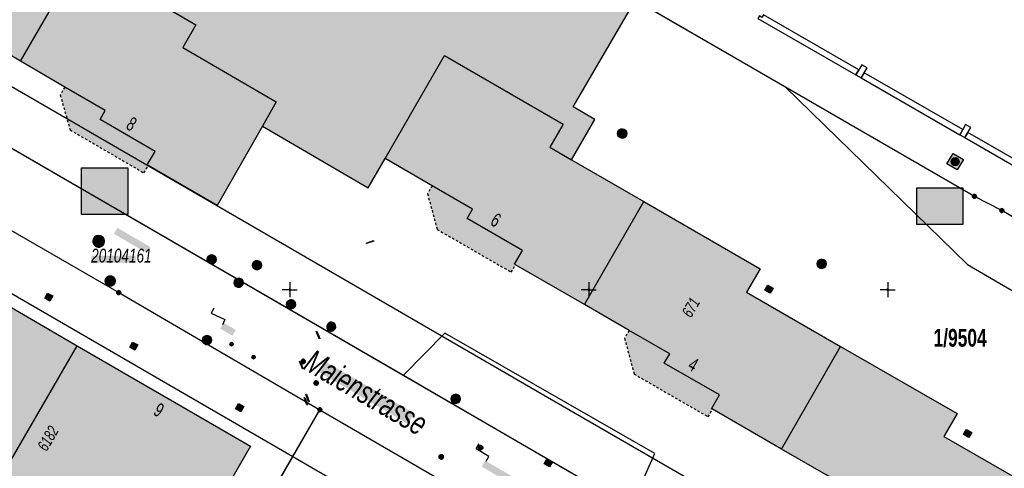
# Model space of a CAD drawing. Header units: metres. Extents: x 2695560 to 2696939, y 1260491 to 1262050.
# Tile 622 of 656: x 2696228 to 2696311, y 1260935 to 1260972. Entities that reach past the tile are written whole.
import ezdxf

# ---------------------------------------------------------------- set-up
doc = ezdxf.new("R2010")
doc.units = ezdxf.units.M
doc.linetypes.add('AUSGEZOGEN', pattern=[0])
doc.linetypes.add('VERDECKT2_S2', pattern=[0.36, 0.2, -0.16])
for name, color, linetype in [('XR$1$AV_Flächen (EO)', 7, 'AUSGEZOGEN'), ('XR$1$AV_Gebäudeflächen (BB)', 7, 'AUSGEZOGEN'), ('XR$1$AV_Gebäudeflächen (EO)', 7, 'AUSGEZOGEN'), ('XR$1$AV_Gebäudeflächen ut.', 7, 'AUSGEZOGEN'), ('XR$1$AV_Grenzpunkte', 7, 'AUSGEZOGEN'), ('XR$1$AV_Grundstück-Nr.', 7, 'AUSGEZOGEN'), ('XR$1$AV_Haus-Nr.', 7, 'AUSGEZOGEN'), ('XR$1$AV_Koordinatennetzpunkte', 7, 'AUSGEZOGEN'), ('XR$1$AV_Lagefixpunkt-Nr.', 7, 'AUSGEZOGEN'), ('XR$1$AV_Lagefixpunkte', 7, 'AUSGEZOGEN'), ('XR$1$AV_Linien (BB)', 7, 'AUSGEZOGEN'), ('XR$1$AV_Linien (EO)', 7, 'AUSGEZOGEN'), ('XR$1$AV_Strassennamen', 7, 'AUSGEZOGEN'), ('XR$1$AV_Versicherung-Nr.', 7, 'AUSGEZOGEN'), ('XR$1$AW_LK_Einlaufschacht alt', 24, 'AUSGEZOGEN'), ('XR$1$AW_LK_Schachtdeckel', 24, 'AUSGEZOGEN'), ('XR$1$AW_LK_Zwischenpunkt', 24, 'AUSGEZOGEN'), ('XR$1$EW_LK_Knoten', 1, 'AUSGEZOGEN'), ('XR$1$GA_LK_Absperrarmatur', 32, 'AUSGEZOGEN'), ('XR$1$Liegenschaftsgrenzen', 7, 'AUSGEZOGEN'), ('XR$1$PFAV', 255, 'AUSGEZOGEN'), ('XR$1$PFAW', 255, 'AUSGEZOGEN'), ('XR$1$PFEW', 255, 'AUSGEZOGEN'), ('XR$1$PFGA', 255, 'AUSGEZOGEN'), ('XR$1$PFWA', 255, 'AUSGEZOGEN'), ('XR$1$RAEW', 8, 'AUSGEZOGEN'), ('XR$1$RP_Abstandslinie', 7, 'AUSGEZOGEN'), ('XR$1$WA_LK_Absperrarmatur', 171, 'AUSGEZOGEN'), ('XR$1$WA_LK_Hydrant', 171, 'AUSGEZOGEN'), ('XR$1$WA_LK_Rohrleitungsteil', 171, 'AUSGEZOGEN')]:
    doc.layers.add(name, color=color, linetype=linetype)
doc.styles.add('ARIAL', font='arial.ttf')

# ---------------------------------------------------------------- blocks, each defined once
blk = doc.blocks.new('COMPLEXOBJECT_1019')
at = {"layer": 'XR$1$AV_Linien (EO)', "color": 7, "linetype": 'AUSGEZOGEN', "transparency": 33554687}
blk.add_line((6319.39, 10902.455), (6315.702, 10893.6), dxfattribs=at)
for centre, radius, start, end in [((6781.201, 10710.155), 500.248, 152.63175, 157.39294), ((5853.854, 11085.929), 500.294, 332.63069, 337.39149)]:
    blk.add_arc(centre, radius, start, end, dxfattribs=at)
blk = doc.blocks.new('COMPLEXOBJECT_1379')
at = {"layer": 'XR$1$Liegenschaftsgrenzen', "color": 7, "linetype": 'AUSGEZOGEN', "transparency": 33554687}
blk.add_lwpolyline([(6186.22, 10985.23), (6207.06, 10973.21), (6290.96, 10924.64), (6306.403, 10915.675)], dxfattribs=at)
blk = doc.blocks.new('BWAV1')
at = {"layer": 'XR$1$PFAV', "transparency": 33554687}
blk.add_hatch(color=7, dxfattribs=at).paths.add_polyline_path([(0.67, 0), (0.66, 0.13), (0.62, 0.26), (0.55, 0.38), (0.46, 0.49), (0.35, 0.57), (0.23, 0.63), (0.1, 0.66), (-0.03, 0.67), (-0.17, 0.65), (-0.3, 0.6), (-0.41, 0.53), (-0.51, 0.44), (-0.59, 0.33), (-0.64, 0.2), (-0.67, 0.07), (-0.67, -0.07), (-0.64, -0.2), (-0.59, -0.33), (-0.51, -0.44), (-0.41, -0.53), (-0.3, -0.6), (-0.17, -0.65), (-0.03, -0.67), (0.1, -0.66), (0.23, -0.63), (0.35, -0.57), (0.46, -0.49), (0.55, -0.38), (0.62, -0.26), (0.66, -0.13)])
at = {"color": 7, "transparency": 33554687}
for radius, start, end in [(0.5, 91.1948, 268.8052), (0.326, 91.1948, 268.8052), (0.5, 268.8052, 91.1948), (0.326, 268.8052, 91.1948)]:
    blk.add_arc((0, 0), radius, start, end, dxfattribs=at)
at = {"layer": 'XR$1$PFAV', "transparency": 33554687}
blk.add_circle((0, 0), 0.5, dxfattribs=at)
blk = doc.blocks.new('BAV15')
at = {"layer": 'XR$1$PFAV', "transparency": 33554687}
blk.add_hatch(color=7, dxfattribs=at).paths.add_polyline_path([(0.5, 0), (0.49, 0.1), (0.46, 0.2), (0.41, 0.29), (0.34, 0.36), (0.26, 0.42), (0.17, 0.47), (0.08, 0.49), (-0.03, 0.5), (-0.13, 0.48), (-0.22, 0.45), (-0.31, 0.4), (-0.38, 0.33), (-0.44, 0.24), (-0.48, 0.15), (-0.5, 0.05), (-0.5, -0.05), (-0.48, -0.15), (-0.44, -0.24), (-0.38, -0.33), (-0.31, -0.4), (-0.22, -0.45), (-0.13, -0.48), (-0.03, -0.5), (0.08, -0.49), (0.17, -0.47), (0.26, -0.42), (0.34, -0.36), (0.41, -0.29), (0.46, -0.2), (0.49, -0.1)])
at = {"color": 7, "transparency": 33554687}
for start, end in [(90, 270), (270, 90)]:
    blk.add_arc((0, 0), 0.5, start, end, dxfattribs=at)
at = {"layer": 'XR$1$PFAV', "transparency": 33554687}
blk.add_circle((0, 0), 0.5, dxfattribs=at)
blk = doc.blocks.new('BAV2041')
at = {"color": 7, "transparency": 33554687}
for p, q in [((-0.05, 0), (-0.5, 0)), ((0, 0.5), (0, 0.05)), ((0.05, 0), (0.5, 0)), ((0, -0.05), (0, -0.5))]:
    blk.add_line(p, q, dxfattribs=at)
blk.add_circle((0, 0), 0.05, dxfattribs=at)
for start, end in [(90, 270), (270, 90)]:
    blk.add_arc((0, 0), 0.05, start, end, dxfattribs=at)
blk = doc.blocks.new('BAW2089')
at = {"layer": 'XR$1$PFAW', "transparency": 33554687}
blk.add_hatch(color=7, dxfattribs=at).paths.add_polyline_path([(-0.5, 0.5), (-0.5, -0.5), (0.5, -0.5), (0.5, 0.5)])
at = {"transparency": 33554687}
blk.add_lwpolyline([(-0.5, 0.5), (0.5, 0.5), (0.5, -0.5), (-0.5, -0.5), (-0.5, 0.5)], close=True, dxfattribs=at)
at = {"layer": 'XR$1$PFAW', "transparency": 33554687}
blk.add_lwpolyline([(-0.5, 0.5), (0.5, 0.5), (0.5, -0.5), (-0.5, -0.5), (-0.5, 0.5)], close=True, dxfattribs=at)
blk = doc.blocks.new('BAW2093')
at = {"transparency": 33554687}
blk.add_lwpolyline([(-0.375, -0.5), (0, -0.5), (0, 0.5), (0.375, 0.5)], dxfattribs=at)
blk = doc.blocks.new('BAW2087')
at = {"lineweight": 25, "true_color": 0x000000, "transparency": 33554687}
h = blk.add_hatch(color=18, dxfattribs=at)
h.paths.add_polyline_path([(-0.5, 0.5), (-0.5, -0.5), (0.5, -0.5), (0.5, 0.5)])
h.paths.add_polyline_path([(0.337, -0.069), (0.316, -0.136), (0.282, -0.196), (0.237, -0.249), (0.182, -0.292), (0.119, -0.322), (0.052, -0.34), (-0.017, -0.343), (-0.086, -0.333), (-0.151, -0.309), (-0.21, -0.272), (-0.261, -0.224), (-0.301, -0.167), (-0.328, -0.103), (-0.342, -0.035), (-0.342, 0.035), (-0.328, 0.103), (-0.301, 0.167), (-0.261, 0.224), (-0.21, 0.272), (-0.151, 0.309), (-0.086, 0.333), (-0.017, 0.343), (0.052, 0.34), (0.119, 0.322), (0.182, 0.292), (0.237, 0.249), (0.282, 0.196), (0.316, 0.136), (0.337, 0.069), (0.344, 0)], flags=16)
at = {"layer": 'XR$1$PFAW', "lineweight": 25, "transparency": 33554687}
blk.add_hatch(color=7, dxfattribs=at).paths.add_polyline_path([(0.344, 0), (0.337, 0.069), (0.316, 0.136), (0.282, 0.196), (0.237, 0.249), (0.182, 0.292), (0.119, 0.322), (0.052, 0.34), (-0.017, 0.343), (-0.086, 0.333), (-0.151, 0.309), (-0.21, 0.272), (-0.261, 0.224), (-0.301, 0.167), (-0.328, 0.103), (-0.342, 0.035), (-0.342, -0.035), (-0.328, -0.103), (-0.301, -0.167), (-0.261, -0.224), (-0.21, -0.272), (-0.151, -0.309), (-0.086, -0.333), (-0.017, -0.343), (0.052, -0.34), (0.119, -0.322), (0.182, -0.292), (0.237, -0.249), (0.282, -0.196), (0.316, -0.136), (0.337, -0.069)])
at = {"lineweight": 25, "transparency": 33554687}
for p, q in [((-0.5, 0.5, 0.993), (0.5, 0.5, 0.993)), ((-0.5, -0.5, 0.993), (-0.5, 0.5, 0.993)), ((0.5, 0.5, 0.993), (0.5, -0.5, 0.993)), ((0.5, -0.5, 0.993), (-0.5, -0.5, 0.993))]:
    blk.add_line(p, q, dxfattribs=at)
blk.add_circle((0, 0), 0.344, dxfattribs=at)
at = {"layer": 'XR$1$PFAW', "lineweight": 25, "transparency": 33554687}
blk.add_line((-0.5, 0.5), (0.5, 0.5), dxfattribs=at)
at = {"layer": 'XR$1$PFAW', "color": 31, "lineweight": 25, "transparency": 33554687}
for p, q in [((-0.5, -0.5), (-0.5, 0.5)), ((0.5, 0.5), (0.5, -0.5)), ((0.5, -0.5), (-0.5, -0.5))]:
    blk.add_line(p, q, dxfattribs=at)
at = {"layer": 'XR$1$PFAW', "lineweight": 25, "transparency": 33554687}
blk.add_circle((0, 0), 0.344, dxfattribs=at)
blk = doc.blocks.new('BAW2088')
at = {"layer": 'XR$1$PFAW', "transparency": 33554687}
blk.add_hatch(color=253, dxfattribs=at).paths.add_polyline_path([(0.51, 0), (0.5, 0.1), (0.47, 0.2), (0.42, 0.29), (0.35, 0.36), (0.27, 0.42), (0.18, 0.47), (0.09, 0.49), (-0.01, 0.5), (-0.11, 0.48), (-0.21, 0.45), (-0.3, 0.4), (-0.37, 0.33), (-0.43, 0.24), (-0.47, 0.15), (-0.49, 0.05), (-0.49, -0.05), (-0.47, -0.15), (-0.43, -0.24), (-0.37, -0.33), (-0.3, -0.4), (-0.21, -0.45), (-0.11, -0.48), (-0.01, -0.5), (0.09, -0.49), (0.18, -0.47), (0.27, -0.42), (0.35, -0.36), (0.42, -0.29), (0.47, -0.2), (0.5, -0.1)])
at = {"transparency": 33554687}
for start, end in [(91.1948, 268.8052), (268.8052, 91.1948)]:
    blk.add_arc((0.01, 0), 0.5, start, end, dxfattribs=at)
at = {"layer": 'XR$1$PFAW', "transparency": 33554687}
blk.add_circle((0.01, 0), 0.5, dxfattribs=at)
blk = doc.blocks.new('BAW2090')
at = {"layer": 'XR$1$PFAW', "lineweight": 25, "transparency": 33554687}
blk.add_hatch(color=7, dxfattribs=at).paths.add_polyline_path([(0.5, 0), (0.49, 0.1), (0.46, 0.2), (0.41, 0.29), (0.34, 0.36), (0.26, 0.42), (0.17, 0.47), (0.08, 0.49), (-0.03, 0.5), (-0.13, 0.48), (-0.22, 0.45), (-0.31, 0.4), (-0.38, 0.33), (-0.44, 0.24), (-0.48, 0.15), (-0.5, 0.05), (-0.5, -0.05), (-0.48, -0.15), (-0.44, -0.24), (-0.38, -0.33), (-0.31, -0.4), (-0.22, -0.45), (-0.13, -0.48), (-0.03, -0.5), (0.08, -0.49), (0.17, -0.47), (0.26, -0.42), (0.34, -0.36), (0.41, -0.29), (0.46, -0.2), (0.49, -0.1)])
at = {"lineweight": 25, "transparency": 33554687}
for p, q in [((-0.18, 0.47), (-0.18, -0.47)), ((0.18, 0.47), (0.18, -0.47))]:
    blk.add_line(p, q, dxfattribs=at)
for start, end in [(90, 180), (180, 270), (0, 90), (270, 0)]:
    blk.add_arc((0, 0), 0.5, start, end, dxfattribs=at)
blk = doc.blocks.new('BAW2085')
at = {"layer": 'XR$1$PFAW', "transparency": 33554687}
h = blk.add_hatch(color=7, dxfattribs=at)
h.paths.add_polyline_path([(0.15, 0.501), (0.099, 0.498), (0.049, 0.491), (0, 0.478), (-0.047, 0.46), (-0.093, 0.438), (-0.136, 0.411), (-0.176, 0.38), (-0.212, 0.345), (-0.245, 0.307), (-0.274, 0.265), (-0.299, 0.221), (-0.319, 0.174), (-0.334, 0.126), (-0.344, 0.076), (-0.349, 0.026), (-0.349, -0.025), (-0.344, -0.075), (-0.334, -0.125), (-0.319, -0.173), (-0.299, -0.219), (-0.274, -0.264), (-0.245, -0.305), (-0.212, -0.344), (-0.176, -0.379), (-0.136, -0.41), (-0.093, -0.436), (-0.047, -0.459), (0, -0.476), (0.049, -0.489), (0.099, -0.497), (0.15, -0.499), (0.201, -0.497), (0.251, -0.489), (0.3, -0.476), (0.347, -0.459), (0.393, -0.436), (0.436, -0.41), (0.476, -0.379), (0.512, -0.344), (0.545, -0.305), (0.574, -0.264), (0.599, -0.219), (0.619, -0.173), (0.634, -0.125), (0.644, -0.075), (0.649, -0.025), (0.649, 0.026), (0.644, 0.076), (0.634, 0.126), (0.619, 0.174), (0.599, 0.221), (0.574, 0.265), (0.545, 0.307), (0.512, 0.345), (0.476, 0.38), (0.436, 0.411), (0.393, 0.438), (0.347, 0.46), (0.3, 0.478), (0.251, 0.491), (0.201, 0.498)])
h.paths.add_polyline_path([(0.03, -0.298), (0, -0.3), (-0.03, -0.298), (-0.06, -0.294), (-0.09, -0.286), (-0.118, -0.276), (-0.146, -0.262), (-0.171, -0.246), (-0.195, -0.228), (-0.217, -0.207), (-0.237, -0.184), (-0.255, -0.159), (-0.269, -0.132), (-0.281, -0.104), (-0.29, -0.075), (-0.297, -0.045), (-0.3, -0.015), (-0.3, 0.015), (-0.297, 0.045), (-0.29, 0.075), (-0.281, 0.104), (-0.269, 0.132), (-0.255, 0.159), (-0.237, 0.184), (-0.217, 0.207), (-0.195, 0.228), (-0.171, 0.246), (-0.146, 0.262), (-0.118, 0.276), (-0.09, 0.286), (-0.06, 0.294), (-0.03, 0.298), (0, 0.3), (0.03, 0.298), (0.06, 0.294), (0.09, 0.286), (0.118, 0.276), (0.146, 0.262), (0.171, 0.246), (0.195, 0.228), (0.217, 0.207), (0.237, 0.184), (0.255, 0.159), (0.269, 0.132), (0.281, 0.104), (0.29, 0.075), (0.297, 0.045), (0.3, 0.015), (0.3, -0.015), (0.297, -0.045), (0.29, -0.075), (0.281, -0.104), (0.269, -0.132), (0.255, -0.159), (0.237, -0.184), (0.217, -0.207), (0.195, -0.228), (0.171, -0.246), (0.146, -0.262), (0.118, -0.276), (0.09, -0.286), (0.06, -0.294)], flags=16)
blk.add_hatch(color=7, dxfattribs=at).paths.add_polyline_path([(0, 0.3), (-0.03, 0.298), (-0.06, 0.294), (-0.09, 0.286), (-0.118, 0.276), (-0.146, 0.262), (-0.171, 0.246), (-0.195, 0.228), (-0.217, 0.207), (-0.237, 0.184), (-0.255, 0.159), (-0.269, 0.132), (-0.281, 0.104), (-0.29, 0.075), (-0.297, 0.045), (-0.3, 0.015), (-0.3, -0.015), (-0.297, -0.045), (-0.29, -0.075), (-0.281, -0.104), (-0.269, -0.132), (-0.255, -0.159), (-0.237, -0.184), (-0.217, -0.207), (-0.195, -0.228), (-0.171, -0.246), (-0.146, -0.262), (-0.118, -0.276), (-0.09, -0.286), (-0.06, -0.294), (-0.03, -0.298), (0, -0.3), (0.03, -0.298), (0.06, -0.294), (0.09, -0.286), (0.118, -0.276), (0.146, -0.262), (0.171, -0.246), (0.195, -0.228), (0.217, -0.207), (0.237, -0.184), (0.255, -0.159), (0.269, -0.132), (0.281, -0.104), (0.29, -0.075), (0.297, -0.045), (0.3, -0.015), (0.3, 0.015), (0.297, 0.045), (0.29, 0.075), (0.281, 0.104), (0.269, 0.132), (0.255, 0.159), (0.237, 0.184), (0.217, 0.207), (0.195, 0.228), (0.171, 0.246), (0.146, 0.262), (0.118, 0.276), (0.09, 0.286), (0.06, 0.294), (0.03, 0.298)])
at = {"transparency": 33554687}
for centre, radius, start, end in [((0.15, 0.001), 0.5, 90, 270), ((0, 0), 0.3, 90, 270), ((0, 0), 0.3, 270, 90), ((0.15, 0.001), 0.5, 270, 90)]:
    blk.add_arc(centre, radius, start, end, dxfattribs=at)
blk = doc.blocks.new('BWA2013')
at = {"true_color": 0x000000, "transparency": 33554687}
blk.add_hatch(color=18, dxfattribs=at).paths.add_polyline_path([(-0.29, -0.41), (0.35, 0.36), (0.29, 0.41), (-0.35, -0.36)])
at = {"transparency": 33554687}
blk.add_lwpolyline([(-0.29, -0.41), (-0.35, -0.36), (0.29, 0.41), (0.35, 0.36), (-0.29, -0.41)], close=True, dxfattribs=at)
blk = doc.blocks.new('BWA2009')
at = {"true_color": 0x000000, "transparency": 33554687}
blk.add_hatch(color=18, dxfattribs=at).paths.add_polyline_path([(0.33, 0), (0.33, 0.07), (0.31, 0.13), (0.27, 0.19), (0.23, 0.24), (0.18, 0.28), (0.12, 0.31), (0.05, 0.33), (-0.02, 0.33), (-0.08, 0.32), (-0.15, 0.3), (-0.2, 0.26), (-0.25, 0.22), (-0.29, 0.16), (-0.32, 0.1), (-0.33, 0.03), (-0.33, -0.03), (-0.32, -0.1), (-0.29, -0.16), (-0.25, -0.22), (-0.2, -0.26), (-0.15, -0.3), (-0.08, -0.32), (-0.02, -0.33), (0.05, -0.33), (0.12, -0.31), (0.18, -0.28), (0.23, -0.24), (0.27, -0.19), (0.31, -0.13), (0.33, -0.07)])
at = {"layer": 'XR$1$PFWA', "transparency": 33554687}
blk.add_hatch(color=7, dxfattribs=at).paths.add_polyline_path([(0.5, 0), (0.49, 0.1), (0.46, 0.2), (0.41, 0.29), (0.34, 0.36), (0.26, 0.42), (0.17, 0.47), (0.08, 0.49), (-0.03, 0.5), (-0.13, 0.48), (-0.22, 0.45), (-0.31, 0.4), (-0.38, 0.33), (-0.44, 0.24), (-0.48, 0.15), (-0.5, 0.05), (-0.5, -0.05), (-0.48, -0.15), (-0.44, -0.24), (-0.38, -0.33), (-0.31, -0.4), (-0.22, -0.45), (-0.13, -0.48), (-0.03, -0.5), (0.08, -0.49), (0.17, -0.47), (0.26, -0.42), (0.34, -0.36), (0.41, -0.29), (0.46, -0.2), (0.49, -0.1)])
at = {"transparency": 33554687}
blk.add_circle((0, 0), 0.333, dxfattribs=at)
for start, end in [(90, 180), (180, 270), (0, 90), (270, 0)]:
    blk.add_arc((0, 0), 0.5, start, end, dxfattribs=at)
at = {"layer": 'XR$1$PFWA', "transparency": 33554687}
blk.add_circle((0, 0), 0.5, dxfattribs=at)
blk = doc.blocks.new('BWA2012')
at = {"layer": 'XR$1$PFWA', "transparency": 33554687}
blk.add_hatch(color=7, dxfattribs=at).paths.add_polyline_path([(0.5, 0), (0.49, 0.1), (0.46, 0.2), (0.41, 0.29), (0.34, 0.36), (0.26, 0.42), (0.17, 0.47), (0.08, 0.49), (-0.03, 0.5), (-0.13, 0.48), (-0.22, 0.45), (-0.31, 0.4), (-0.38, 0.33), (-0.44, 0.24), (-0.48, 0.15), (-0.5, 0.05), (-0.5, -0.05), (-0.48, -0.15), (-0.44, -0.24), (-0.38, -0.33), (-0.31, -0.4), (-0.22, -0.45), (-0.13, -0.48), (-0.03, -0.5), (0.08, -0.49), (0.17, -0.47), (0.26, -0.42), (0.34, -0.36), (0.41, -0.29), (0.46, -0.2), (0.49, -0.1)])
at = {"transparency": 33554687}
blk.add_line((0.35, 0.35), (-0.35, -0.35), dxfattribs=at)
for start, end in [(45, 225), (225, 45)]:
    blk.add_arc((0, 0), 0.5, start, end, dxfattribs=at)
at = {"layer": 'XR$1$PFWA', "transparency": 33554687}
blk.add_circle((0, 0), 0.5, dxfattribs=at)
blk = doc.blocks.new('BWA965')
at = {"layer": 'XR$1$PFWA', "transparency": 33554687}
blk.add_hatch(color=7, dxfattribs=at).paths.add_polyline_path([(0, 0.5), (-0.05, 0.5), (-0.1, 0.49), (-0.15, 0.48), (-0.2, 0.46), (-0.24, 0.44), (-0.29, 0.41), (-0.33, 0.38), (-0.36, 0.34), (-0.4, 0.31), (-0.42, 0.26), (-0.45, 0.22), (-0.47, 0.17), (-0.48, 0.13), (-0.49, 0.08), (-0.5, 0.03), (-0.5, -0.03), (-0.49, -0.08), (-0.48, -0.13), (-0.47, -0.17), (-0.45, -0.22), (-0.42, -0.26), (-0.4, -0.31), (-0.36, -0.34), (-0.33, -0.38), (-0.29, -0.41), (-0.24, -0.44), (-0.2, -0.46), (-0.15, -0.48), (-0.1, -0.49), (-0.05, -0.5), (0, -0.5), (0.05, -0.5), (0.1, -0.49), (0.15, -0.48), (0.2, -0.46), (0.24, -0.44), (0.29, -0.41), (0.33, -0.38), (0.36, -0.34), (0.4, -0.31), (0.42, -0.26), (0.45, -0.22), (0.47, -0.17), (0.48, -0.13), (0.49, -0.08), (0.5, -0.03), (0.5, 0.03), (0.49, 0.08), (0.48, 0.13), (0.47, 0.17), (0.45, 0.22), (0.42, 0.26), (0.4, 0.31), (0.36, 0.34), (0.33, 0.38), (0.29, 0.41), (0.24, 0.44), (0.2, 0.46), (0.15, 0.48), (0.1, 0.49), (0.05, 0.5)])
at = {"transparency": 33554687}
blk.add_line((0, 0.5), (0, -0.5), dxfattribs=at)
for start, end in [(90, 270), (270, 90)]:
    blk.add_arc((0, 0), 0.5, start, end, dxfattribs=at)
blk = doc.blocks.new('BGA965')
at = {"layer": 'XR$1$PFGA', "transparency": 33554687}
blk.add_hatch(color=7, dxfattribs=at).paths.add_polyline_path([(0.5, 0), (0.49, 0.1), (0.46, 0.2), (0.41, 0.29), (0.34, 0.36), (0.26, 0.42), (0.17, 0.47), (0.08, 0.49), (-0.03, 0.5), (-0.13, 0.48), (-0.22, 0.45), (-0.31, 0.4), (-0.38, 0.33), (-0.44, 0.24), (-0.48, 0.15), (-0.5, 0.05), (-0.5, -0.05), (-0.48, -0.15), (-0.44, -0.24), (-0.38, -0.33), (-0.31, -0.4), (-0.22, -0.45), (-0.13, -0.48), (-0.03, -0.5), (0.08, -0.49), (0.17, -0.47), (0.26, -0.42), (0.34, -0.36), (0.41, -0.29), (0.46, -0.2), (0.49, -0.1)])
at = {"color": 32, "transparency": 33554687}
blk.add_line((0, 0.5), (0, -0.5), dxfattribs=at)
for start, end in [(90, 270), (270, 90)]:
    blk.add_arc((0, 0), 0.5, start, end, dxfattribs=at)
at = {"layer": 'XR$1$PFGA', "transparency": 33554687}
blk.add_circle((0, 0), 0.5, dxfattribs=at)
blk = doc.blocks.new('BEWLP2549_S')
at = {"layer": 'XR$1$PFEW', "transparency": 33554687}
blk.add_hatch(color=7, dxfattribs=at).paths.add_polyline_path([(0.5, 0), (0.49, 0.1), (0.46, 0.2), (0.41, 0.29), (0.34, 0.36), (0.26, 0.42), (0.17, 0.47), (0.08, 0.49), (-0.03, 0.5), (-0.13, 0.48), (-0.22, 0.45), (-0.31, 0.4), (-0.38, 0.33), (-0.44, 0.24), (-0.48, 0.15), (-0.5, 0.05), (-0.5, -0.05), (-0.48, -0.15), (-0.44, -0.24), (-0.38, -0.33), (-0.31, -0.4), (-0.22, -0.45), (-0.13, -0.48), (-0.03, -0.5), (0.08, -0.49), (0.17, -0.47), (0.26, -0.42), (0.34, -0.36), (0.41, -0.29), (0.46, -0.2), (0.49, -0.1)])
at = {"color": 1, "transparency": 33554687}
for p, q in [((0.35, -0.35), (-0.35, 0.35)), ((-0.35, -0.35), (0.35, 0.35))]:
    blk.add_line(p, q, dxfattribs=at)
for start, end in [(91.3809, 268.6191), (268.6191, 91.3809)]:
    blk.add_arc((0, 0), 0.5, start, end, dxfattribs=at)
at = {"layer": 'XR$1$PFEW', "transparency": 33554687}
blk.add_circle((0, 0), 0.5, dxfattribs=at)
blk = doc.blocks.new('BEW957')
at = {"layer": 'XR$1$RAEW', "transparency": 33554687}
blk.add_hatch(color=1, dxfattribs=at).paths.add_polyline_path([(-0.5, 0), (-0.5, -0.05), (-0.49, -0.1), (-0.48, -0.15), (-0.46, -0.2), (-0.44, -0.24), (-0.41, -0.29), (-0.38, -0.33), (-0.34, -0.36), (-0.31, -0.4), (-0.26, -0.42), (-0.22, -0.45), (-0.17, -0.47), (-0.13, -0.48), (-0.08, -0.49), (-0.03, -0.5), (0.03, -0.5), (0.08, -0.49), (0.13, -0.48), (0.17, -0.47), (0.22, -0.45), (0.26, -0.42), (0.31, -0.4), (0.34, -0.36), (0.38, -0.33), (0.41, -0.29), (0.44, -0.24), (0.46, -0.2), (0.48, -0.15), (0.49, -0.1), (0.5, -0.05), (0.5, 0), (0.5, 0.05), (0.49, 0.1), (0.48, 0.15), (0.46, 0.2), (0.44, 0.24), (0.41, 0.29), (0.38, 0.33), (0.34, 0.36), (0.31, 0.4), (0.26, 0.42), (0.22, 0.45), (0.17, 0.47), (0.13, 0.48), (0.08, 0.49), (0.03, 0.5), (-0.03, 0.5), (-0.08, 0.49), (-0.13, 0.48), (-0.17, 0.47), (-0.22, 0.45), (-0.26, 0.42), (-0.31, 0.4), (-0.34, 0.36), (-0.38, 0.33), (-0.41, 0.29), (-0.44, 0.24), (-0.46, 0.2), (-0.48, 0.15), (-0.49, 0.1), (-0.5, 0.05)])
at = {"color": 1, "transparency": 33554687}
for start, end in [(90, 180), (180, 270), (0, 90), (270, 0)]:
    blk.add_arc((0, 0), 0.5, start, end, dxfattribs=at)
at = {"layer": 'XR$1$RAEW', "color": 1, "transparency": 33554687}
blk.add_circle((0, 0), 0.5, dxfattribs=at)

msp = doc.modelspace()

# ---------------------------------------------------------------- hatches: boundary and pattern name
at = {"transparency": 33554687}
for points in [[(2696233.57, 1260959.994), (2696233.57, 1260956.093), (2696237.433, 1260956.093), (2696237.433, 1260959.994)], [(2696303.392, 1260958.313), (2696303.392, 1260955.258), (2696307.241, 1260955.258), (2696307.241, 1260958.313)], [(2696236.551, 1260954.983), (2696236.261, 1260954.483), (2696239.013, 1260952.887), (2696239.303, 1260953.387)], [(2696234.365, 1260952.664), (2696234.365, 1260952.061), (2696238.09, 1260952.061), (2696238.09, 1260952.664)], [(2696282.421, 1260949.936), (2696282.086, 1260949.361), (2696292.125, 1260943.518), (2696292.46, 1260944.093)], [(2696245.434, 1260947.052), (2696245.151, 1260946.562), (2696246.182, 1260945.968), (2696246.465, 1260946.458)], [(2696253.869, 1260943.858), (2696253.352, 1260942.969), (2696260.845, 1260938.61), (2696261.362, 1260939.499)], [(2696267.31, 1260935.532), (2696267.022, 1260935.033), (2696270.146, 1260933.234), (2696270.434, 1260933.733)]]:
    msp.add_hatch(color=7, dxfattribs=at).paths.add_polyline_path(points)
at = {"layer": 'XR$1$AV_Gebäudeflächen (BB)', "true_color": 0xd2d2d2, "transparency": 33554687}
for points in [[(2696216.996, 1260989.634), (2696211.957, 1260980.993), (2696215.707, 1260978.806), (2696219.089, 1260976.834), (2696218.655, 1260976.089), (2696223.255, 1260973.406), (2696222.613, 1260972.305), (2696222.699, 1260972.255), (2696228.452, 1260968.9), (2696233.494, 1260977.545), (2696225.573, 1260982.164), (2696226.647, 1260984.006)], [(2696233.494, 1260977.545), (2696228.452, 1260968.9), (2696232.158, 1260966.738), (2696235.538, 1260964.768), (2696235.105, 1260964.024), (2696239.704, 1260961.342), (2696239.056, 1260960.232), (2696239.142, 1260960.182), (2696244.898, 1260956.832), (2696248.686, 1260963.474), (2696249.838, 1260965.493), (2696242.019, 1260970.053), (2696243.116, 1260971.934)], [(2696269.841, 1260951.894), (2696275.606, 1260948.568), (2696280.568, 1260957.171), (2696274.529, 1260960.655), (2696272.71, 1260961.704), (2696273.831, 1260963.647), (2696263.91, 1260969.37), (2696258.943, 1260960.759), (2696262.867, 1260958.496), (2696266.261, 1260956.538), (2696265.81, 1260955.757), (2696270.42, 1260953.098), (2696269.754, 1260951.944)], [(2696275.606, 1260948.568), (2696279.343, 1260946.413), (2696282.735, 1260944.456), (2696282.286, 1260943.678), (2696286.887, 1260941.024), (2696286.224, 1260939.874), (2696286.311, 1260939.824), (2696292.076, 1260936.498), (2696297.026, 1260945.08), (2696289.167, 1260949.614), (2696290.291, 1260951.563), (2696280.568, 1260957.171)], [(2696233.201, 1260945.136), (2696218.701, 1260953.546), (2696213.961, 1260945.359), (2696211.241, 1260940.66), (2696225.73, 1260932.256)], [(2696242.857, 1260928.402), (2696247.689, 1260936.733), (2696233.201, 1260945.136), (2696225.73, 1260932.256), (2696240.219, 1260923.853)], [(2696292.076, 1260936.498), (2696295.813, 1260934.343), (2696299.2, 1260932.389), (2696298.747, 1260931.603), (2696303.352, 1260928.946), (2696302.682, 1260927.785), (2696302.769, 1260927.735), (2696308.534, 1260924.409), (2696313.508, 1260933.032), (2696305.659, 1260937.559), (2696306.759, 1260939.466), (2696297.026, 1260945.08)]]:
    msp.add_hatch(color=254, dxfattribs=at).paths.add_polyline_path(points)
at = {"layer": 'XR$1$AV_Gebäudeflächen (EO)', "true_color": 0xebebeb, "transparency": 33554687}
for points in [[(2696232.601, 1260963.156), (2696238.78, 1260959.559), (2696239.142, 1260960.182), (2696239.056, 1260960.232), (2696239.704, 1260961.342), (2696235.105, 1260964.024), (2696235.538, 1260964.768), (2696232.158, 1260966.738), (2696231.776, 1260966.082)], [(2696263.292, 1260954.852), (2696269.486, 1260951.279), (2696269.841, 1260951.894), (2696269.754, 1260951.944), (2696270.42, 1260953.098), (2696265.81, 1260955.757), (2696266.261, 1260956.538), (2696262.867, 1260958.496), (2696262.487, 1260957.837)], [(2696279.757, 1260942.773), (2696285.951, 1260939.2), (2696286.311, 1260939.824), (2696286.224, 1260939.874), (2696286.887, 1260941.024), (2696282.286, 1260943.678), (2696282.735, 1260944.456), (2696279.343, 1260946.413), (2696278.963, 1260945.754)]]:
    msp.add_hatch(color=7, dxfattribs=at).paths.add_polyline_path(points)
at = {"layer": 'XR$1$AV_Gebäudeflächen ut.', "true_color": 0xf5f5f5, "transparency": 33554687}
msp.add_hatch(color=7, dxfattribs=at).paths.add_polyline_path([(2696248.686, 1260963.474), (2696257.515, 1260958.317), (2696258.943, 1260960.759), (2696263.91, 1260969.37), (2696273.831, 1260963.647), (2696272.71, 1260961.704), (2696274.529, 1260960.655), (2696276.478, 1260964.033), (2696274.66, 1260965.082), (2696279.508, 1260973.377), (2696209.154, 1261014.502), (2696207.52, 1261011.706), (2696205.552, 1261008.339), (2696214.16, 1261003.365), (2696212.444, 1261000.43), (2696203.855, 1261005.396), (2696202.849, 1261003.683), (2696201.397, 1261001.207), (2696210.208, 1260996.069), (2696209.13, 1260994.221), (2696226.647, 1260984.006), (2696225.573, 1260982.164), (2696243.116, 1260971.934), (2696242.019, 1260970.053), (2696249.838, 1260965.493)])

# ---------------------------------------------------------------- linework, layer by layer
at = {"color": 24, "lineweight": -3, "transparency": 33554687}
for points in [[(2696233.57, 1260959.994), (2696237.433, 1260959.994), (2696237.433, 1260956.093), (2696233.57, 1260956.093), (2696233.57, 1260959.994)], [(2696303.392, 1260958.313), (2696307.241, 1260958.313), (2696307.241, 1260955.258), (2696303.392, 1260955.258), (2696303.392, 1260958.313)]]:
    msp.add_lwpolyline(points, close=True, dxfattribs=at)
at = {"layer": 'XR$1$AV_Flächen (EO)', "color": 7, "linetype": 'AUSGEZOGEN', "transparency": 33554687}
for points in [[(2696274.529, 1260960.655), (2696276.478, 1260964.033), (2696274.66, 1260965.082), (2696279.508, 1260973.377), (2696209.154, 1261014.502), (2696207.52, 1261011.706)], [(2696201.397, 1261001.207), (2696210.208, 1260996.069), (2696209.13, 1260994.221), (2696226.647, 1260984.006), (2696225.573, 1260982.164), (2696243.116, 1260971.934), (2696242.019, 1260970.053), (2696249.838, 1260965.493), (2696248.686, 1260963.474)], [(2696258.943, 1260960.759), (2696263.91, 1260969.37), (2696273.831, 1260963.647), (2696272.71, 1260961.704), (2696274.529, 1260960.655)], [(2696239.142, 1260960.182), (2696239.056, 1260960.232), (2696239.704, 1260961.342), (2696235.105, 1260964.024), (2696235.538, 1260964.768), (2696232.158, 1260966.738)], [(2696248.686, 1260963.474), (2696257.515, 1260958.317), (2696258.943, 1260960.759)], [(2696269.841, 1260951.894), (2696269.754, 1260951.944), (2696270.42, 1260953.098), (2696265.81, 1260955.757), (2696266.261, 1260956.538), (2696262.867, 1260958.496)], [(2696286.311, 1260939.824), (2696286.224, 1260939.874), (2696286.887, 1260941.024), (2696282.286, 1260943.678), (2696282.735, 1260944.456), (2696279.343, 1260946.413)]]:
    msp.add_lwpolyline(points, dxfattribs=at)
for points in [[(2696298.558, 1260968.181), (2696290.574, 1260972.773), (2696290.45, 1260972.556), (2696290.233, 1260972.681), (2696290.108, 1260972.464), (2696298.309, 1260967.748), (2696298.558, 1260968.181)], [(2696298.797, 1260968.598), (2696298.558, 1260968.181), (2696298.309, 1260967.748), (2696298.742, 1260967.499), (2696298.991, 1260967.932), (2696299.231, 1260968.348), (2696298.797, 1260968.598)], [(2696307.235, 1260963.191), (2696298.991, 1260967.932), (2696298.742, 1260967.499), (2696306.986, 1260962.757), (2696307.235, 1260963.191)], [(2696307.411, 1260962.513), (2696307.66, 1260962.947), (2696307.899, 1260963.363), (2696307.475, 1260963.607), (2696307.235, 1260963.191), (2696306.986, 1260962.757), (2696307.411, 1260962.513)], [(2696315.904, 1260958.205), (2696307.66, 1260962.947), (2696307.411, 1260962.513), (2696315.655, 1260957.772), (2696315.904, 1260958.205)]]:
    msp.add_lwpolyline(points, close=True, dxfattribs=at)
at = {"layer": 'XR$1$AV_Flächen (EO)', "color": 7, "linetype": 'VERDECKT2_S2', "transparency": 33554687}
for points in [[(2696232.158, 1260966.738), (2696231.776, 1260966.082), (2696232.601, 1260963.156)], [(2696232.601, 1260963.156), (2696238.78, 1260959.559), (2696239.142, 1260960.182)], [(2696262.867, 1260958.496), (2696262.487, 1260957.837), (2696263.292, 1260954.852)], [(2696263.292, 1260954.852), (2696269.486, 1260951.279), (2696269.841, 1260951.894)], [(2696279.343, 1260946.413), (2696278.963, 1260945.754), (2696279.757, 1260942.773)], [(2696279.757, 1260942.773), (2696285.951, 1260939.2), (2696286.311, 1260939.824)]]:
    msp.add_lwpolyline(points, dxfattribs=at)
at = {"layer": 'XR$1$AV_Linien (BB)', "color": 7, "linetype": 'AUSGEZOGEN', "transparency": 33554687}
for p, q in [((2696228.452, 1260968.9), (2696233.494, 1260977.545)), ((2696228.452, 1260968.9), (2696222.699, 1260972.255)), ((2696275.606, 1260948.568), (2696280.568, 1260957.171)), ((2696275.606, 1260948.568), (2696269.841, 1260951.894)), ((2696225.73, 1260932.256), (2696233.201, 1260945.136)), ((2696292.076, 1260936.498), (2696297.026, 1260945.08)), ((2696260.471, 1260942.662), (2696280.556, 1260931.034)), ((2696253.48, 1260939.79), (2696265.743, 1260932.691))]:
    msp.add_line(p, q, dxfattribs=at)
for points in [[(2696206.36, 1261016.93), (2696251.77, 1260990.31), (2696276.5, 1260975.93), (2696292.379, 1260966.756)], [(2696198.482, 1260978.539), (2696208.03, 1260973.02), (2696260.471, 1260942.662)], [(2696233.494, 1260977.545), (2696243.116, 1260971.934), (2696242.019, 1260970.053), (2696249.838, 1260965.493), (2696248.686, 1260963.474), (2696244.898, 1260956.832), (2696239.142, 1260960.182), (2696239.056, 1260960.232), (2696239.704, 1260961.342), (2696235.105, 1260964.024), (2696235.538, 1260964.768), (2696232.158, 1260966.738), (2696228.452, 1260968.9)], [(2696192.45, 1260975.108), (2696200.05, 1260970.72), (2696218.39, 1260960.11), (2696236.67, 1260949.57), (2696253.48, 1260939.79)], [(2696269.841, 1260951.894), (2696269.754, 1260951.944), (2696270.42, 1260953.098), (2696265.81, 1260955.757), (2696266.261, 1260956.538), (2696262.867, 1260958.496), (2696258.943, 1260960.759), (2696263.91, 1260969.37), (2696273.831, 1260963.647), (2696272.71, 1260961.704), (2696274.529, 1260960.655), (2696280.568, 1260957.171)], [(2696292.379, 1260966.756), (2696307.631, 1260951.919), (2696323.486, 1260942.675)], [(2696280.568, 1260957.171), (2696290.291, 1260951.563), (2696289.167, 1260949.614), (2696297.026, 1260945.08)], [(2696213.961, 1260945.359), (2696218.701, 1260953.546), (2696233.201, 1260945.136)], [(2696292.076, 1260936.498), (2696286.311, 1260939.824), (2696286.224, 1260939.874), (2696286.887, 1260941.024), (2696282.286, 1260943.678), (2696282.735, 1260944.456), (2696279.343, 1260946.413), (2696275.606, 1260948.568)], [(2696280.556, 1260931.034), (2696280.326, 1260933.509), (2696281.489, 1260936.128), (2696263.934, 1260946.172), (2696260.471, 1260942.662)], [(2696233.201, 1260945.136), (2696247.689, 1260936.733), (2696242.857, 1260928.402)], [(2696297.026, 1260945.08), (2696306.759, 1260939.466), (2696305.659, 1260937.559), (2696313.508, 1260933.032), (2696308.534, 1260924.409), (2696302.769, 1260927.735), (2696302.682, 1260927.785), (2696303.352, 1260928.946), (2696298.747, 1260931.603), (2696299.2, 1260932.389), (2696295.813, 1260934.343), (2696292.076, 1260936.498)], [(2696242.857, 1260928.402), (2696245.881, 1260926.653), (2696253.48, 1260939.79)]]:
    msp.add_lwpolyline(points, dxfattribs=at)
at = {"layer": 'XR$1$Liegenschaftsgrenzen', "color": 7, "linetype": 'AUSGEZOGEN', "transparency": 33554687}
for p, q in [((2696238.4, 1260913.72), (2696253.48, 1260939.79)), ((2696253.48, 1260939.79), (2696268.94, 1260930.84))]:
    msp.add_line(p, q, dxfattribs=at)
for points in [[(2696326.153, 1260947.175), (2696310.51, 1260956.42), (2696308.21, 1260957.61), (2696276.5, 1260975.93), (2696251.77, 1260990.31), (2696206.36, 1261016.93)], [(2696218.39, 1260960.11), (2696236.67, 1260949.57), (2696253.48, 1260939.79)]]:
    msp.add_lwpolyline(points, dxfattribs=at)
at = {"layer": 'XR$1$RP_Abstandslinie', "color": 7, "linetype": 'AUSGEZOGEN', "transparency": 33554687}
for points in [[(2696189.99, 1260988.63), (2696230.99, 1260964.89), (2696272.53, 1260940.84), (2696288.754, 1260931.451)], [(2696306.56, 1260903.82), (2696265.01, 1260927.86), (2696223.47, 1260951.91), (2696180.64, 1260976.7)]]:
    msp.add_lwpolyline(points, dxfattribs=at)

# ---------------------------------------------------------------- block references
at = {"layer": 'XR$1$AV_Grenzpunkte', "color": 7, "linetype": 'AUSGEZOGEN', "lineweight": -3, "transparency": 33554687, "xscale": 0.3249999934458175, "yscale": 0.3249999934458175}
for p in [(2696308.21, 1260957.61), (2696310.51, 1260956.42), (2696236.67, 1260949.57), (2696253.48, 1260939.79)]:
    msp.add_blockref('BAV15', p, dxfattribs=at)
at = {"layer": 'XR$1$AV_Koordinatennetzpunkte', "color": 7, "linetype": 'AUSGEZOGEN', "lineweight": -3, "transparency": 33554687, "xscale": 1.25, "yscale": 1.25}
for p in [(2696250.97, 1260949.81), (2696275.97, 1260949.81), (2696300.97, 1260949.81)]:
    msp.add_blockref('BAV2041', p, dxfattribs=at)
at = {"layer": 'XR$1$AV_Lagefixpunkte', "color": 7, "linetype": 'AUSGEZOGEN', "lineweight": -3, "transparency": 33554687, "xscale": 0.7199999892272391, "yscale": 0.7199999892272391}
msp.add_blockref('BWAV1', (2696235.959, 1260950.54, 438.693), dxfattribs=at)
at = {"layer": 'XR$1$AV_Linien (EO)', "color": 7, "linetype": 'AUSGEZOGEN', "lineweight": -3, "transparency": 33554687}
msp.add_blockref('COMPLEXOBJECT_1019', (2690000.97, 1249999.81), dxfattribs=at)
at = {"layer": 'XR$1$AW_LK_Einlaufschacht alt', "color": 24, "linetype": 'AUSGEZOGEN', "lineweight": -3, "transparency": 33554687}
for p, xscale, yscale, rotation in [((2696291.041, 1260949.86), 0.5000000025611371, 0.5000000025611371, 329.937562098), ((2696230.818, 1260949.191), 0.500000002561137, 0.5000000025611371, 240.803918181), ((2696237.924, 1260945.1), 0.5000000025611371, 0.5000000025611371, 241.1743451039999), ((2696246.779, 1260939.964), 0.5000000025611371, 0.5000000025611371, 239.22773658), ((2696307.645, 1260937.799), 0.5000000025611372, 0.5000000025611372, 330.0840461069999)]:
    msp.add_blockref('BAW2089', p, dxfattribs=dict(at, xscale=xscale, yscale=yscale, rotation=rotation))
at = {"layer": 'XR$1$AW_LK_Schachtdeckel', "color": 24, "linetype": 'AUSGEZOGEN', "lineweight": -3, "transparency": 33554687}
for name, p, xscale, yscale, rotation in [('BAW2088', (2696278.754, 1260962.858), 0.7578193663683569, 0.7578193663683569, 331.419951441), ('BAW2085', (2696235.048, 1260953.994), 0.9749278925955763, 0.9749278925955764, 249.329223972), ('BAW2088', (2696248.215, 1260951.865), 0.7578193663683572, 0.7578193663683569, 332.33223402), ('BAW2088', (2696295.436, 1260951.976), 0.7578193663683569, 0.7578193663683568, 329.635463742), ('BAW2088', (2696246.686, 1260950.396), 0.7578193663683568, 0.7578193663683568, 329.993797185), ('BAW2090', (2696254.437, 1260946.728), 0.7499999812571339, 0.7499999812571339, 329.794425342), ('BAW2088', (2696244.046, 1260945.611), 0.7578193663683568, 0.7578193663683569, 329.818782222), ('BAW2089', (2696272.587, 1260935.358), 0.5000000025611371, 0.5000000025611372, 330.262175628)]:
    msp.add_blockref(name, p, dxfattribs=dict(at, xscale=xscale, yscale=yscale, rotation=rotation))
at = {"layer": 'XR$1$AW_LK_Schachtdeckel', "color": 24, "linetype": 'AUSGEZOGEN', "lineweight": -3, "transparency": 33554687, "rotation": 329.335937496}
msp.add_blockref('BAW2087', (2696306.602, 1260960.508), dxfattribs=at)
at = {"layer": 'XR$1$AW_LK_Schachtdeckel', "color": 24, "linetype": 'AUSGEZOGEN', "lineweight": -3, "transparency": 33554687, "xscale": 0.7578193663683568, "yscale": 0.7578193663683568}
msp.add_blockref('BAW2088', (2696264.839, 1260940.698), dxfattribs=at)
at = {"layer": 'XR$1$AW_LK_Zwischenpunkt', "color": 24, "linetype": 'AUSGEZOGEN', "lineweight": -3, "transparency": 33554687, "xscale": 1.250000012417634, "yscale": 1.250000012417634}
for p, rotation in [((2696244.975, 1260947.578), 244.888556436), ((2696267.088, 1260936.207), 58.86700928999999)]:
    msp.add_blockref('BAW2093', p, dxfattribs=dict(at, rotation=rotation))
at = {"layer": 'XR$1$EW_LK_Knoten', "color": 1, "linetype": 'AUSGEZOGEN', "lineweight": -3, "transparency": 33554687, "xscale": 0.7499999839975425, "yscale": 0.7499999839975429, "rotation": 96.5799}
msp.add_blockref('BEWLP2549_S', (2696251.073, 1260948.588), dxfattribs=at)
at = {"layer": 'XR$1$EW_LK_Knoten', "color": 1, "linetype": 'AUSGEZOGEN', "lineweight": -3, "transparency": 33554687, "xscale": 0.2749999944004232, "yscale": 0.2749999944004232}
for p in [(2696246.1, 1260945.269), (2696247.949, 1260944.188)]:
    msp.add_blockref('BEW957', p, dxfattribs=at)
at = {"layer": 'XR$1$GA_LK_Absperrarmatur', "color": 32, "linetype": 'AUSGEZOGEN', "lineweight": -3, "transparency": 33554687, "xscale": 0.3749999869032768, "yscale": 0.3749999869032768, "rotation": 240.426}
msp.add_blockref('BGA965', (2696266.93, 1260936.617), dxfattribs=at)
at = {"layer": 'XR$1$Liegenschaftsgrenzen', "color": 7, "linetype": 'AUSGEZOGEN', "lineweight": -3, "transparency": 33554687}
msp.add_blockref('COMPLEXOBJECT_1379', (2690000.97, 1249999.81), dxfattribs=at)
at = {"layer": 'XR$1$WA_LK_Absperrarmatur', "color": 171, "linetype": 'AUSGEZOGEN', "lineweight": -3, "transparency": 33554687}
for name, p, xscale, yscale, rotation in [('BWA965', (2696252.095, 1260943.82), 0.3749999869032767, 0.3749999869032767, 60.87667481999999), ('BWA2012', (2696253.173, 1260942.025), 0.3749999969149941, 0.3749999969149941, 240.483792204), ('BWA2012', (2696263.634, 1260935.852), 0.3749999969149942, 0.3749999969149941, 237.744711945)]:
    msp.add_blockref(name, p, dxfattribs=dict(at, xscale=xscale, yscale=yscale, rotation=rotation))
at = {"layer": 'XR$1$WA_LK_Hydrant', "color": 171, "linetype": 'AUSGEZOGEN', "lineweight": -3, "transparency": 33554687, "xscale": 0.7499999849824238, "yscale": 0.7499999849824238, "rotation": 61.23504837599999}
msp.add_blockref('BWA2009', (2696244.431, 1260952.345), dxfattribs=at)
at = {"layer": 'XR$1$WA_LK_Rohrleitungsteil', "color": 171, "linetype": 'AUSGEZOGEN', "lineweight": -3, "transparency": 33554687}
for p, xscale, yscale, rotation in [((2696257.671, 1260953.792), 0.6499999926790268, 0.6499999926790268, 328.586425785), ((2696253.329, 1260946.035), 0.6499999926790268, 0.6499999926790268, 60.87667550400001), ((2696251.93, 1260943.523), 0.6499999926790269, 0.6499999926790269, 60.876674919), ((2696252.306, 1260940.507), 0.6499999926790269, 0.6499999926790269, 239.819110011), ((2696252.457, 1260940.766), 0.6499999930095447, 0.6499999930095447, 239.819109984)]:
    msp.add_blockref('BWA2013', p, dxfattribs=dict(at, xscale=xscale, yscale=yscale, rotation=rotation))

# ---------------------------------------------------------------- texts
at = {"layer": 'XR$1$AV_Grundstück-Nr.', "color": 7, "transparency": 33554687, "insert": (2696307.016, 1260945.774), "char_height": 1.48491, "width": 4.98214, "attachment_point": 5, "style": 'ARIAL'}
msp.add_mtext('\\A1;{\\fArial|i0|b1;\\H1.484908;\\W0.700000;\\C7;1/9504}\\P', dxfattribs=at)
at = {"layer": 'XR$1$AV_Haus-Nr.', "color": 7, "transparency": 33554687, "char_height": 1.1621, "width": 1.02516, "style": 'ARIAL'}
for s, insert, attachment_point, rotation in [('\\W0.68;8', (2696237.446, 1260963.14), 8, 329.751), ('\\W0.68;6', (2696267.908, 1260955.118), 8, 330.0219), ('\\W0.68;4', (2696284.422, 1260943.06), 8, 329.751), ('\\W0.68;9', (2696240.325, 1260940.274), 2, 329.886)]:
    msp.add_mtext(s, dxfattribs=dict(at, insert=insert, attachment_point=attachment_point, rotation=rotation))
at = {"layer": 'XR$1$AV_Lagefixpunkt-Nr.', "color": 7, "transparency": 33554687, "insert": (2696234.365, 1260952.061), "char_height": 1.1621, "width": 5.49268, "attachment_point": 7, "style": 'ARIAL'}
msp.add_mtext('\\A1;{\\fArial|i1|b0;\\H1.162102;\\W0.700000;\\C7;20104161}\\P', dxfattribs=at)
at = {"layer": 'XR$1$AV_Strassennamen', "color": 7, "transparency": 33554687, "insert": (2696257.352, 1260941.226), "char_height": 1.93684, "width": 12.00156, "attachment_point": 5, "rotation": 329.8095, "style": 'ARIAL'}
msp.add_mtext('\\A1;{\\fArial|i1|b0;\\H1.936838;\\W0.700000;\\C7;Maienstrasse}\\P', dxfattribs=at)
at = {"layer": 'XR$1$AV_Versicherung-Nr.', "color": 7, "transparency": 33554687, "char_height": 0.96842, "attachment_point": 5, "style": 'ARIAL'}
for s, insert, width, rotation in [('\\A1;{\\fArial|i1|b0;\\H0.968418;\\W0.700000;\\C7;671}\\P', (2696284.506, 1260948.332), 1.92219, 60.0228), ('\\A1;{\\fArial|i1|b0;\\H0.968418;\\W0.700000;\\C7;6182}\\P', (2696230.761, 1260937.396), 2.45636, 59.886)]:
    msp.add_mtext(s, dxfattribs=dict(at, insert=insert, width=width, rotation=rotation))

doc.saveas('drawing.dxf')
